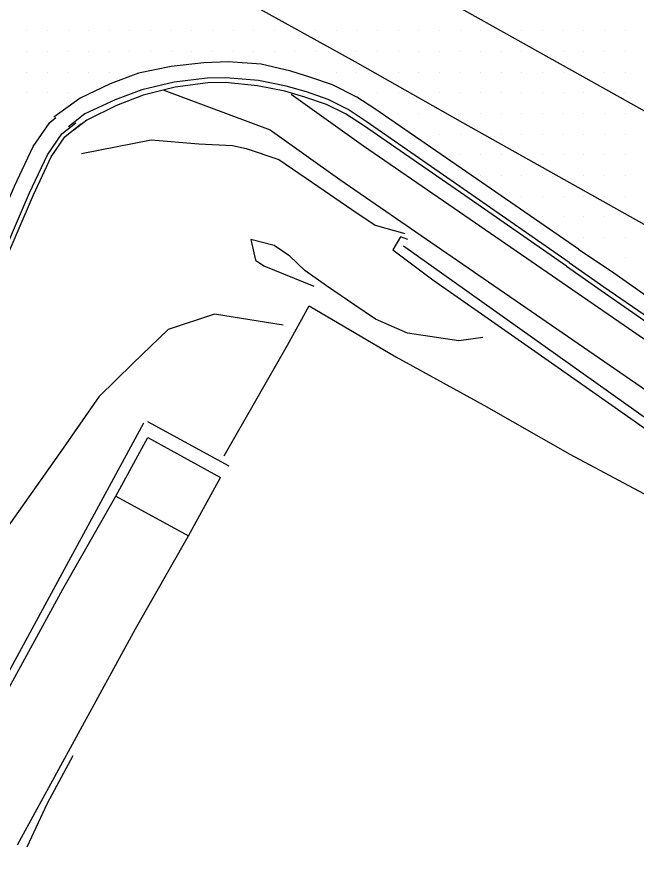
# Model space of a CAD drawing. Extents: x 1762120 to 1766775, y 709485 to 712965.
# Drawn here: x 1765772.6 to 1765847.7, y 710137.2 to 710240.4 of the extents above; entities that cross this region are included whole.
import ezdxf

# ---------------------------------------------------------------- set-up
doc = ezdxf.new("R2010")
doc.units = 0
for name, color, linetype in [('Exist DTM Drainline', 7, 'Continuous'), ('Exist DTM Scan Elevation Point', 7, 'Continuous'), ('Exist Roads Curbs', 7, 'Continuous'), ('Exist Roads EOP', 7, 'Continuous'), ('Exist Roads EOT', 7, 'Continuous'), ('PH Exist DTM Breakline', 7, 'Continuous')]:
    doc.layers.add(name, color=color, linetype=linetype)

msp = doc.modelspace()

# ---------------------------------------------------------------- linework, layer by layer
at = {"layer": 'Exist DTM Drainline'}
for points in [[(1765839.47, 710210.71), (1765827.15, 710219.26), (1765814.89, 710227.79), (1765812.69, 710229.22), (1765810.25, 710230.46), (1765807.65, 710231.39), (1765805.2, 710232.08), (1765801.82, 710232.74), (1765797.87, 710233.09), (1765795.59, 710233.03), (1765791.61, 710232.54), (1765787.71, 710231.63), (1765784.45, 710230.42), (1765780.8, 710228.72), (1765778.81, 710227.15)], [(1765839.47, 710210.71), (1765843.67, 710207.76), (1765856.04, 710199.27), (1765868.35, 710190.69), (1765878.79, 710183.36), (1765881.74, 710181.34), (1765885.89, 710178.96), (1765898.96, 710171.59), (1765912.03, 710164.23), (1765925.06, 710156.8), (1765930.88, 710153.46), (1765943.96, 710146.13), (1765957.05, 710138.8), (1765970.14, 710131.42), (1765983.21, 710124.06), (1765996.28, 710116.71), (1766009.34, 710109.32), (1766022.44, 710102.01)]]:
    msp.add_lwpolyline(points, dxfattribs=at)
at = {"layer": 'Exist DTM Scan Elevation Point'}
for p, q in [((1765773.75, 710238.75), (1765773.75, 710238.75)), ((1765776.25, 710238.75), (1765776.25, 710238.75)), ((1765778.75, 710238.75), (1765778.75, 710238.75)), ((1765781.25, 710238.75), (1765781.25, 710238.75)), ((1765783.75, 710238.75), (1765783.75, 710238.75)), ((1765786.25, 710238.75), (1765786.25, 710238.75)), ((1765788.75, 710238.75), (1765788.75, 710238.75)), ((1765791.25, 710238.75), (1765791.25, 710238.75)), ((1765793.75, 710238.75), (1765793.75, 710238.75)), ((1765796.25, 710238.75), (1765796.25, 710238.75)), ((1765798.75, 710238.75), (1765798.75, 710238.75)), ((1765801.25, 710238.75), (1765801.25, 710238.75)), ((1765803.75, 710238.75), (1765803.75, 710238.75)), ((1765808.75, 710238.75), (1765808.75, 710238.75)), ((1765811.25, 710238.75), (1765811.25, 710238.75)), ((1765813.75, 710238.75), (1765813.75, 710238.75)), ((1765816.25, 710238.75), (1765816.25, 710238.75)), ((1765818.75, 710238.75), (1765818.75, 710238.75)), ((1765821.25, 710238.75), (1765821.25, 710238.75)), ((1765823.75, 710238.75), (1765823.75, 710238.75)), ((1765826.25, 710238.75), (1765826.25, 710238.75)), ((1765828.75, 710238.75), (1765828.75, 710238.75)), ((1765833.75, 710238.75), (1765833.75, 710238.75)), ((1765836.25, 710238.75), (1765836.25, 710238.75)), ((1765838.75, 710238.75), (1765838.75, 710238.75)), ((1765841.25, 710238.75), (1765841.25, 710238.75)), ((1765843.75, 710238.75), (1765843.75, 710238.75)), ((1765846.25, 710238.75), (1765846.25, 710238.75)), ((1765773.75, 710236.25), (1765773.75, 710236.25)), ((1765776.25, 710236.25), (1765776.25, 710236.25)), ((1765778.75, 710236.25), (1765778.75, 710236.25)), ((1765781.25, 710236.25), (1765781.25, 710236.25)), ((1765783.75, 710236.25), (1765783.75, 710236.25)), ((1765786.25, 710236.25), (1765786.25, 710236.25)), ((1765788.75, 710236.25), (1765788.75, 710236.25)), ((1765791.25, 710236.25), (1765791.25, 710236.25)), ((1765793.75, 710236.25), (1765793.75, 710236.25)), ((1765796.25, 710236.25), (1765796.25, 710236.25)), ((1765798.75, 710236.25), (1765798.75, 710236.25)), ((1765801.25, 710236.25), (1765801.25, 710236.25)), ((1765803.75, 710236.25), (1765803.75, 710236.25)), ((1765806.25, 710236.25), (1765806.25, 710236.25)), ((1765808.75, 710236.25), (1765808.75, 710236.25)), ((1765813.75, 710236.25), (1765813.75, 710236.25)), ((1765816.25, 710236.25), (1765816.25, 710236.25)), ((1765818.75, 710236.25), (1765818.75, 710236.25)), ((1765821.25, 710236.25), (1765821.25, 710236.25)), ((1765823.75, 710236.25), (1765823.75, 710236.25)), ((1765826.25, 710236.25), (1765826.25, 710236.25)), ((1765828.75, 710236.25), (1765828.75, 710236.25)), ((1765831.25, 710236.25), (1765831.25, 710236.25)), ((1765833.75, 710236.25), (1765833.75, 710236.25)), ((1765838.75, 710236.25), (1765838.75, 710236.25)), ((1765841.25, 710236.25), (1765841.25, 710236.25)), ((1765843.75, 710236.25), (1765843.75, 710236.25)), ((1765846.25, 710236.25), (1765846.25, 710236.25)), ((1765773.75, 710233.75), (1765773.75, 710233.75)), ((1765776.25, 710233.75), (1765776.25, 710233.75)), ((1765778.75, 710233.75), (1765778.75, 710233.75)), ((1765781.25, 710233.75), (1765781.25, 710233.75)), ((1765783.75, 710233.75), (1765783.75, 710233.75)), ((1765808.75, 710233.75), (1765808.75, 710233.75)), ((1765811.25, 710233.75), (1765811.25, 710233.75)), ((1765813.75, 710233.75), (1765813.75, 710233.75)), ((1765818.75, 710233.75), (1765818.75, 710233.75)), ((1765821.25, 710233.75), (1765821.25, 710233.75)), ((1765823.75, 710233.75), (1765823.75, 710233.75)), ((1765826.25, 710233.75), (1765826.25, 710233.75)), ((1765828.75, 710233.75), (1765828.75, 710233.75)), ((1765831.25, 710233.75), (1765831.25, 710233.75)), ((1765833.75, 710233.75), (1765833.75, 710233.75)), ((1765836.25, 710233.75), (1765836.25, 710233.75)), ((1765838.75, 710233.75), (1765838.75, 710233.75)), ((1765841.25, 710233.75), (1765841.25, 710233.75)), ((1765843.75, 710233.75), (1765843.75, 710233.75)), ((1765846.25, 710233.75), (1765846.25, 710233.75)), ((1765773.75, 710231.25), (1765773.75, 710231.25)), ((1765776.25, 710231.25), (1765776.25, 710231.25)), ((1765778.75, 710231.25), (1765778.75, 710231.25)), ((1765816.25, 710231.25), (1765816.25, 710231.25)), ((1765818.75, 710231.25), (1765818.75, 710231.25)), ((1765821.25, 710231.25), (1765821.25, 710231.25)), ((1765823.75, 710231.25), (1765823.75, 710231.25)), ((1765826.25, 710231.25), (1765826.25, 710231.25)), ((1765828.75, 710231.25), (1765828.75, 710231.25)), ((1765831.25, 710231.25), (1765831.25, 710231.25)), ((1765833.75, 710231.25), (1765833.75, 710231.25)), ((1765836.25, 710231.25), (1765836.25, 710231.25)), ((1765838.75, 710231.25), (1765838.75, 710231.25)), ((1765841.25, 710231.25), (1765841.25, 710231.25)), ((1765846.25, 710231.25), (1765846.25, 710231.25)), ((1765818.75, 710228.75), (1765818.75, 710228.75)), ((1765821.25, 710228.75), (1765821.25, 710228.75)), ((1765826.25, 710228.75), (1765826.25, 710228.75)), ((1765828.75, 710228.75), (1765828.75, 710228.75)), ((1765831.25, 710228.75), (1765831.25, 710228.75)), ((1765833.75, 710228.75), (1765833.75, 710228.75)), ((1765836.25, 710228.75), (1765836.25, 710228.75)), ((1765838.75, 710228.75), (1765838.75, 710228.75)), ((1765841.25, 710228.75), (1765841.25, 710228.75)), ((1765843.75, 710228.75), (1765843.75, 710228.75)), ((1765846.25, 710228.75), (1765846.25, 710228.75)), ((1765823.75, 710226.25), (1765823.75, 710226.25)), ((1765826.25, 710226.25), (1765826.25, 710226.25)), ((1765831.25, 710226.25), (1765831.25, 710226.25)), ((1765833.75, 710226.25), (1765833.75, 710226.25)), ((1765836.25, 710226.25), (1765836.25, 710226.25)), ((1765838.75, 710226.25), (1765838.75, 710226.25)), ((1765841.25, 710226.25), (1765841.25, 710226.25)), ((1765843.75, 710226.25), (1765843.75, 710226.25)), ((1765846.25, 710226.25), (1765846.25, 710226.25)), ((1765826.25, 710223.75), (1765826.25, 710223.75)), ((1765828.75, 710223.75), (1765828.75, 710223.75)), ((1765831.25, 710223.75), (1765831.25, 710223.75)), ((1765836.25, 710223.75), (1765836.25, 710223.75)), ((1765838.75, 710223.75), (1765838.75, 710223.75)), ((1765841.25, 710223.75), (1765841.25, 710223.75)), ((1765843.75, 710223.75), (1765843.75, 710223.75)), ((1765846.25, 710223.75), (1765846.25, 710223.75)), ((1765828.75, 710221.25), (1765828.75, 710221.25)), ((1765831.25, 710221.25), (1765831.25, 710221.25)), ((1765833.75, 710221.25), (1765833.75, 710221.25)), ((1765836.25, 710221.25), (1765836.25, 710221.25)), ((1765841.25, 710221.25), (1765841.25, 710221.25)), ((1765843.75, 710221.25), (1765843.75, 710221.25)), ((1765846.25, 710221.25), (1765846.25, 710221.25)), ((1765833.75, 710218.75), (1765833.75, 710218.75)), ((1765836.25, 710218.75), (1765836.25, 710218.75)), ((1765838.75, 710218.75), (1765838.75, 710218.75)), ((1765841.25, 710218.75), (1765841.25, 710218.75)), ((1765843.75, 710218.75), (1765843.75, 710218.75)), ((1765846.25, 710218.75), (1765846.25, 710218.75)), ((1765836.25, 710216.25), (1765836.25, 710216.25)), ((1765838.75, 710216.25), (1765838.75, 710216.25)), ((1765841.25, 710216.25), (1765841.25, 710216.25)), ((1765843.75, 710216.25), (1765843.75, 710216.25)), ((1765841.25, 710213.75), (1765841.25, 710213.75)), ((1765843.75, 710213.75), (1765843.75, 710213.75)), ((1765846.25, 710213.75), (1765846.25, 710213.75)), ((1765843.75, 710211.25), (1765843.75, 710211.25)), ((1765846.25, 710211.25), (1765846.25, 710211.25))]:
    msp.add_line(p, q, dxfattribs=at)
at = {"layer": 'Exist Roads Curbs'}
for points in [[(1765839.16, 710210.27), (1765826.83, 710218.81), (1765814.55, 710227.29), (1765812.37, 710228.73), (1765810.08, 710229.86), (1765807.46, 710230.75), (1765805.01, 710231.44), (1765801.72, 710232.11), (1765797.79, 710232.52), (1765795.7, 710232.47), (1765791.73, 710231.94), (1765787.84, 710230.97), (1765784.64, 710229.74), (1765781.02, 710227.95), (1765779.46, 710226.73)], [(1765839.16, 710210.27), (1765843.34, 710207.29), (1765855.68, 710198.76), (1765868.06, 710190.29), (1765878.53, 710182.99), (1765881.44, 710180.93), (1765885.65, 710178.53), (1765898.69, 710171.12), (1765911.76, 710163.76), (1765924.79, 710156.33), (1765930.63, 710153.03), (1765943.67, 710145.61), (1765956.75, 710138.28), (1765969.85, 710130.9), (1765982.92, 710123.54), (1765996.02, 710116.24), (1766009.07, 710108.84), (1766022.17, 710101.54)]]:
    msp.add_lwpolyline(points, dxfattribs=at)
at = {"layer": 'Exist Roads EOP'}
for points in [[(1765840.6, 710212.3), (1765828.26, 710220.83), (1765815.93, 710229.32), (1765813.73, 710230.73), (1765810.79, 710232.23), (1765808.18, 710233.13), (1765805.74, 710233.87), (1765802.14, 710234.72), (1765798.16, 710235.01), (1765795.21, 710234.9), (1765791.23, 710234.44), (1765787.31, 710233.63), (1765783.84, 710232.36), (1765780.21, 710230.61), (1765777.04, 710228.31)], [(1765840.6, 710212.3), (1765844.88, 710209.46), (1765857.14, 710200.82), (1765869.48, 710192.29), (1765879.95, 710184.99), (1765882.8, 710182.84), (1765886.85, 710180.66), (1765899.97, 710173.4), (1765913.04, 710166.03), (1765926.06, 710158.58), (1765931.87, 710155.24), (1765944.97, 710147.92), (1765958.02, 710140.54), (1765971.1, 710133.16), (1765984.15, 710125.76), (1765997.24, 710118.43), (1766010.25, 710110.97), (1766023.37, 710103.69)]]:
    msp.add_lwpolyline(points, dxfattribs=at)
at = {"layer": 'Exist Roads EOT'}
for points in [[(1765642.9, 710344.66), (1765644.51, 710343.68), (1765656.71, 710336.82), (1765671.5, 710328.47), (1765682.89, 710321.9), (1765707.21, 710307.91), (1765741.99, 710288.26), (1765777.48, 710268.67), (1765811.94, 710249.61), (1765846.61, 710230.16)], [(1765745.4, 710272.9), (1765748.01, 710271.39), (1765761.01, 710264.19), (1765774.44, 710256.73), (1765787.37, 710249.47), (1765800.07, 710242.52), (1765813.5, 710235.06), (1765826.53, 710227.68), (1765838.86, 710220.75)], [(1765846.61, 710230.16), (1765871.96, 710215.95), (1765880.92, 710210.88), (1765895.03, 710202.93), (1765917.86, 710190.11), (1765948.06, 710173.09), (1765981.3, 710154.36), (1766009.28, 710138.55), (1766044.11, 710118.82), (1766069.07, 710104.66), (1766087.72, 710094.12), (1766090.99, 710092.08), (1766096.88, 710088.4), (1766101.75, 710084.83), (1766107.63, 710080.24), (1766110.25, 710078.02), (1766113.17, 710075.4)], [(1765838.86, 710220.75), (1765849.51, 710214.76), (1765864.86, 710206.05), (1765878.07, 710198.69), (1765891.52, 710191.07), (1765901.57, 710185.42), (1765911.77, 710179.62), (1765945.6, 710160.65), (1765980.42, 710141.05), (1766004.58, 710127.53), (1766041.32, 710106.78), (1766063.18, 710094.38), (1766075.61, 710087.18), (1766085.45, 710081.43), (1766090.46, 710078.18), (1766095.14, 710074.82), (1766099.91, 710071.02), (1766104.33, 710067.36), (1766107.23, 710064.74)]]:
    msp.add_lwpolyline(points, dxfattribs=at)
at = {"layer": 'PH Exist DTM Breakline'}
for p, q in [((1765790.36, 710231.58), (1765803.24, 710226.77)), ((1765787.88, 710191.22), (1765762.8, 710144.94)), ((1765798.28, 710186), (1765788.44, 710191.39)), ((1765788.41, 710189.5), (1765797.22, 710184.66)), ((1765784.55, 710182.4), (1765793.35, 710177.56))]:
    msp.add_line(p, q, dxfattribs=at)
for points in [[(1765805.79, 710231.1), (1765814.54, 710224.83), (1765826.83, 710216.38), (1765851.04, 710199.73), (1765869.09, 710187.16), (1765881.3, 710178.77), (1765911.9, 710161.54), (1765942.33, 710144.22), (1765993.65, 710115.16)], [(1765744.37, 710158.2), (1765751.8, 710174.74), (1765756.65, 710185.28), (1765762.03, 710197.23), (1765767.91, 710209.87), (1765772.27, 710219.94), (1765774.52, 710224.76), (1765776.53, 710227.66), (1765777.27, 710228.25)], [(1765746.2, 710157.38), (1765753.62, 710173.92), (1765758.47, 710184.46), (1765763.84, 710196.4), (1765769.74, 710209.05), (1765774.1, 710219.12), (1765776.26, 710223.76), (1765778.01, 710226.28), (1765779.7, 710227.64)], [(1765746.65, 710157.17), (1765754.07, 710173.71), (1765758.93, 710184.25), (1765764.3, 710196.19), (1765770.19, 710208.85), (1765774.55, 710218.91), (1765776.7, 710223.51), (1765778.38, 710225.94), (1765780.27, 710227.45), (1765780.31, 710227.48)], [(1765803.24, 710226.77), (1765811.67, 710220.74), (1765824, 710212.26), (1765848.2, 710195.62), (1765866.25, 710183.05), (1765878.65, 710174.53), (1765909.43, 710157.19), (1765939.86, 710139.88), (1765991.19, 710110.81)], [(1765780.39, 710223.89), (1765788.82, 710225.57), (1765794.59, 710225.06), (1765798.66, 710224.88), (1765800.33, 710224.53), (1765804.3, 710223.18), (1765808.37, 710220.4), (1765813.15, 710217.13), (1765815.96, 710215.21), (1765819.54, 710214.22)], [(1765819.91, 710213.48), (1765819.04, 710213.82), (1765818.09, 710212.25), (1765822.97, 710208.59), (1765829.64, 710203.91), (1765837.75, 710198.25), (1765848.45, 710190.73), (1765854.11, 710186.78), (1765863.12, 710180.29), (1765867.66, 710176.88), (1765876.05, 710171.35), (1765885.9, 710165.68), (1765900.75, 710157.56), (1765919.95, 710146.53), (1765946.35, 710131.42), (1765957.76, 710124.99), (1765959.31, 710123.92), (1765956.38, 710121.96)], [(1765829.02, 710201.61), (1765826.11, 710201.22), (1765819.89, 710202.12), (1765815.99, 710203.82), (1765813.48, 710205.54), (1765810.08, 710207.86), (1765807.43, 710209.73), (1765805.61, 710211.45), (1765803.72, 710212.76), (1765800.89, 710213.49), (1765801.46, 710210.99), (1765802.46, 710210.31), (1765808.52, 710207.83)], [(1765819.41, 710212.7), (1765867.81, 710178.3), (1765918.4, 710149.05), (1765990.19, 710108.35)], [(1765797.65, 710187.27), (1765805.36, 710200.69), (1765807.97, 710205.43), (1765818.45, 710199.27), (1765829.13, 710193.4), (1765839.54, 710187.47), (1765848.46, 710182.72), (1765862.39, 710174.98), (1765873.56, 710168.58), (1765885.35, 710161.81), (1765909.03, 710148.85), (1765936.36, 710133.63), (1765952.36, 710124.6), (1765954.67, 710123.02), (1765955.45, 710121.3), (1765948.92, 710110.33), (1765935.4, 710087.55), (1765927.16, 710073.28), (1765923.02, 710066.43)], [(1765804.83, 710203.09), (1765796.48, 710204.43), (1765790.87, 710202.57), (1765786.62, 710198.45), (1765782.48, 710194.42), (1765777.88, 710187.79), (1765768.84, 710175.04), (1765765.73, 710170.5), (1765760.48, 710162.53), (1765756.46, 710156.38), (1765752.97, 710151.2)], [(1765763.84, 710144.99), (1765778.11, 710171.13), (1765784.55, 710182.4), (1765788.41, 710189.5)], [(1765772.65, 710140.15), (1765786.91, 710166.29), (1765793.35, 710177.56), (1765797.22, 710184.66)], [(1765779.34, 710150.9), (1765776.23, 710145.13), (1765773.78, 710139.85)]]:
    msp.add_lwpolyline(points, dxfattribs=at)

doc.saveas('drawing.dxf')
